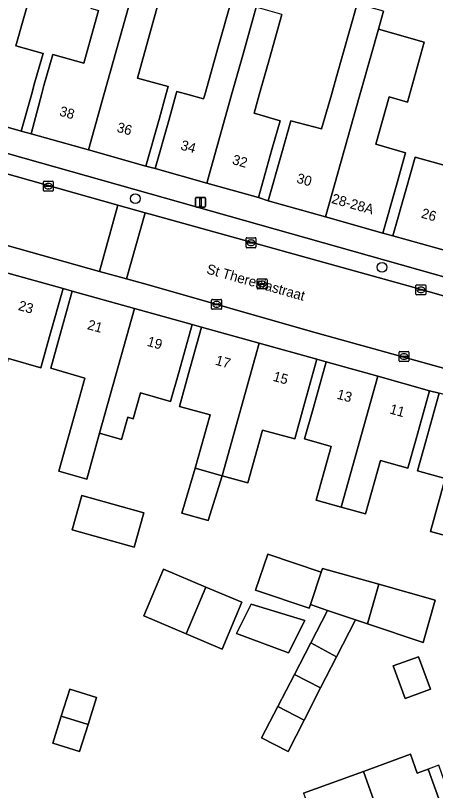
# Model space of a CAD drawing. Extents: x 158086 to 159499, y 382904 to 383981.
# Drawn here: x 158753.5 to 158795.7, y 383180.1 to 383258 of the extents above; entities that cross this region are included whole.
import ezdxf

# ---------------------------------------------------------------- set-up
doc = ezdxf.new("R2010")
doc.units = 0
for name, color, linetype in [('IMGEO_Boom', 7, 'Continuous'), ('IMGEO_Erf', 7, 'Continuous'), ('IMGEO_Kolk', 7, 'Continuous'), ('IMGEO_Lichtmast', 7, 'Continuous'), ('IMGEO_Openbare_ruimte_label', 7, 'Continuous'), ('IMGEO_Pand', 7, 'Continuous'), ('IMGEO_Pand_nummerreeks', 7, 'Continuous'), ('IMGEO_Pand_overbouw', 7, 'Continuous'), ('IMGEO_Parkeervlak_open', 7, 'Continuous'), ('IMGEO_Rijbaan_lokaal_open', 7, 'Continuous'), ('IMGEO_Rioolput', 7, 'Continuous'), ('IMGEO_Voetpad_open', 7, 'Continuous')]:
    doc.layers.add(name, color=color, linetype=linetype)

msp = doc.modelspace()

# ---------------------------------------------------------------- linework, layer by layer
at = {"layer": 'IMGEO_Boom'}
for centre in [(158765.523, 383239.585), (158790.32, 383232.685)]:
    msp.add_circle(centre, 0.489, dxfattribs=at)
at = {"layer": 'IMGEO_Erf'}
for points in [[(158768.448, 383261.458), (158767.203, 383256.99), (158765.727, 383251.697), (158768.835, 383250.829), (158768.602, 383250), (158767.945, 383247.668), (158766.592, 383242.854), (158767.525, 383242.607), (158768.878, 383247.421), (158769.595, 383250), (158769.691, 383250.344), (158770.925, 383250), (158772.384, 383249.593), (158772.499, 383250), (158773.886, 383254.929), (158775.176, 383259.514)], [(158755.036, 383260.378), (158753.517, 383254.932), (158756.243, 383254.174), (158755.403, 383251.164), (158755.08, 383250), (158754.064, 383246.346), (158755.038, 383246.103), (158756.091, 383250), (158756.342, 383250.931), (158757.219, 383254.075), (158760.349, 383253.203), (158761.824, 383258.49)], [(158780.252, 383258.086), (158778.965, 383253.512), (158777.986, 383250), (158777.474, 383248.161), (158780.088, 383247.403), (158779.26, 383244.502), (158777.906, 383239.688), (158778.893, 383239.358), (158780.247, 383244.172), (158781.153, 383247.395), (158784.254, 383246.576), (158785.228, 383250), (158785.711, 383251.699), (158787.812, 383259.161)], [(158790.469, 383258.413), (158789.958, 383256.596), (158794.566, 383255.299), (158792.87, 383249.277), (158791.034, 383249.792), (158789.701, 383245.038), (158792.678, 383244.196), (158791.761, 383240.935), (158790.407, 383236.121), (158791.421, 383235.845), (158792.777, 383240.658), (158793.665, 383243.736), (158796.677, 383242.903)], [(158797.655, 383205.469), (158795.199, 383206.154), (158796.684, 383211.469), (158793.893, 383212.249), (158794.722, 383215.214), (158796.067, 383220.029), (158795.097, 383220.282), (158793.752, 383215.467), (158792.924, 383212.505), (158790.174, 383213.273), (158788.675, 383207.908), (158786.225, 383208.593), (158783.689, 383209.301), (158785.199, 383214.696), (158782.54, 383215.45), (158783.352, 383218.372), (158784.697, 383223.187), (158783.781, 383223.445), (158782.436, 383218.63), (158781.543, 383215.434), (158778.304, 383216.338), (158776.821, 383211.03), (158774.262, 383211.745), (158772.829, 383207.259), (158770.206, 383207.992), (158771.535, 383212.507), (158773.033, 383217.868), (158769.979, 383218.702), (158770.847, 383221.868), (158772.192, 383226.683), (158771.237, 383226.928), (158769.893, 383222.113), (158769.07, 383219.211), (158766.039, 383220.059), (158765.312, 383217.456), (158764.758, 383217.611), (158764.141, 383215.4), (158761.925, 383216.019), (158760.637, 383211.407), (158757.833, 383212.191), (158759.774, 383219.134), (158760.451, 383221.56), (158757.024, 383222.548), (158757.844, 383225.478), (158759.189, 383230.293), (158758.253, 383230.536), (158756.908, 383225.721), (158756.031, 383222.585), (158752.78, 383223.506)], [(158782.44, 383179.857), (158788.446, 383182.041), (158793.182, 383183.764), (158793.871, 383181.871), (158794.963, 383182.268), (158796.217, 383178.803)]]:
    msp.add_lwpolyline(points, dxfattribs=at)
for points in [[(158765.408, 383204.559), (158759.19, 383206.296), (158760.155, 383209.75), (158766.373, 383208.013)], [(158794.456, 383195.002), (158788.874, 383196.87), (158787.671, 383197.273), (158785.752, 383193.543), (158784.148, 383190.426), (158782.486, 383187.196), (158780.871, 383184.043), (158778.223, 383185.399), (158779.839, 383188.552), (158781.518, 383191.792), (158783.157, 383194.954), (158784.849, 383198.218), (158783.118, 383198.797), (158782.998, 383198.441), (158777.608, 383200.245), (158778.832, 383203.859), (158784.209, 383202.058), (158784.337, 383202.438), (158789.995, 383200.841), (158795.653, 383199.243)], [(158776.232, 383199.029), (158774.244, 383194.332), (158770.621, 383195.866), (158766.37, 383197.666), (158768.358, 383202.363), (158772.609, 383200.563)], [(158782.574, 383197.192), (158780.926, 383193.96), (158775.71, 383195.886), (158777.18, 383198.854)], [(158795.183, 383190.31), (158792.632, 383189.382), (158791.447, 383192.64), (158793.998, 383193.568)], [(158760.767, 383186.766), (158759.92, 383184.057), (158757.235, 383184.896), (158758.082, 383187.605), (158758.929, 383190.314), (158761.614, 383189.474)]]:
    msp.add_lwpolyline(points, close=True, dxfattribs=at)
at = {"layer": 'IMGEO_Kolk'}
for p, q in [((158756.277, 383240.406), (158756.277, 383241.258)), ((158756.352, 383241.332), (158757.204, 383241.332)), ((158757.278, 383241.258), (158757.278, 383240.406)), ((158756.536, 383240.826), (158756.536, 383240.838)), ((158756.974, 383240.789), (158756.576, 383240.789)), ((158756.579, 383240.875), (158756.977, 383240.875)), ((158756.788, 383240.552), (158756.763, 383240.552)), ((158756.765, 383241.112), (158756.79, 383241.112)), ((158757.02, 383240.838), (158757.02, 383240.826)), ((158757.204, 383240.332), (158756.352, 383240.332)), ((158776.65, 383234.725), (158776.65, 383235.577)), ((158776.725, 383235.651), (158777.577, 383235.651)), ((158776.909, 383235.145), (158776.909, 383235.157)), ((158777.347, 383235.108), (158776.949, 383235.108)), ((158776.952, 383235.194), (158777.35, 383235.194)), ((158777.138, 383235.431), (158777.163, 383235.431)), ((158777.393, 383235.157), (158777.393, 383235.145)), ((158777.651, 383235.577), (158777.651, 383234.725)), ((158777.577, 383234.651), (158776.725, 383234.651)), ((158777.161, 383234.871), (158777.136, 383234.871)), ((158793.73, 383229.997), (158793.73, 383230.849)), ((158793.805, 383230.923), (158794.657, 383230.923)), ((158793.989, 383230.417), (158793.989, 383230.429)), ((158794.427, 383230.38), (158794.029, 383230.38)), ((158794.032, 383230.466), (158794.43, 383230.466)), ((158794.218, 383230.703), (158794.243, 383230.703)), ((158794.473, 383230.429), (158794.473, 383230.417)), ((158794.731, 383230.849), (158794.731, 383229.997)), ((158794.657, 383229.923), (158793.805, 383229.923)), ((158794.241, 383230.143), (158794.216, 383230.143)), ((158773.196, 383228.535), (158773.196, 383229.387)), ((158773.271, 383229.461), (158774.123, 383229.461)), ((158773.455, 383228.955), (158773.455, 383228.967)), ((158773.893, 383228.918), (158773.495, 383228.918)), ((158773.498, 383229.004), (158773.896, 383229.004)), ((158773.684, 383229.241), (158773.709, 383229.241)), ((158773.939, 383228.967), (158773.939, 383228.955)), ((158774.197, 383229.387), (158774.197, 383228.535)), ((158774.123, 383228.461), (158773.271, 383228.461)), ((158773.707, 383228.681), (158773.682, 383228.681)), ((158792.029, 383223.294), (158792.029, 383224.146)), ((158792.104, 383224.22), (158792.956, 383224.22)), ((158793.03, 383224.146), (158793.03, 383223.294)), ((158792.288, 383223.714), (158792.288, 383223.726)), ((158792.726, 383223.677), (158792.328, 383223.677)), ((158792.331, 383223.763), (158792.729, 383223.763)), ((158792.54, 383223.44), (158792.515, 383223.44)), ((158792.517, 383224), (158792.542, 383224)), ((158792.772, 383223.726), (158792.772, 383223.714)), ((158792.956, 383223.22), (158792.104, 383223.22))]:
    msp.add_line(p, q, dxfattribs=at)
for points in [[(158756.277, 383240.406), (158756.277, 383241.258)], [(158756.352, 383241.332), (158757.204, 383241.332)], [(158757.278, 383241.258), (158757.278, 383240.406)], [(158757.204, 383240.332), (158756.352, 383240.332)], [(158776.65, 383234.725), (158776.65, 383235.577)], [(158776.725, 383235.651), (158777.577, 383235.651)], [(158777.651, 383235.577), (158777.651, 383234.725)], [(158777.577, 383234.651), (158776.725, 383234.651)], [(158793.73, 383229.997), (158793.73, 383230.849)], [(158793.805, 383230.923), (158794.657, 383230.923)], [(158794.731, 383230.849), (158794.731, 383229.997)], [(158794.657, 383229.923), (158793.805, 383229.923)], [(158773.196, 383228.535), (158773.196, 383229.387)], [(158773.271, 383229.461), (158774.123, 383229.461)], [(158774.197, 383229.387), (158774.197, 383228.535)], [(158774.123, 383228.461), (158773.271, 383228.461)], [(158792.029, 383223.294), (158792.029, 383224.146)], [(158792.104, 383224.22), (158792.956, 383224.22)], [(158793.03, 383224.146), (158793.03, 383223.294)], [(158792.956, 383223.22), (158792.104, 383223.22)]]:
    msp.add_lwpolyline(points, dxfattribs=at)
for centre, radius, start, end in [((158756.354, 383241.256), 0.0765, 91.55205, 178.44795), ((158756.354, 383241.256), 0.0765, 91.55205, 178.44795), ((158757.202, 383241.256), 0.0765, 1.55205, 88.44795), ((158757.202, 383241.256), 0.0765, 1.55205, 88.44795), ((158756.576, 383240.835), 0.0403, 85.87752, 175.75265), ((158756.573, 383240.825), 0.0366, 178.93798, 274.71019), ((158756.977, 383240.832), 0.043, 264.86636, 352.45326), ((158756.981, 383240.837), 0.0386, 1.73085, 96.63898), ((158756.354, 383240.408), 0.0765, 181.55205, 268.44795), ((158756.354, 383240.408), 0.0765, 181.55205, 268.44795), ((158757.202, 383240.408), 0.0765, 271.55205, 358.44795), ((158757.202, 383240.408), 0.0765, 271.55205, 358.44795), ((158776.727, 383235.575), 0.0765, 91.55205, 178.44795), ((158776.727, 383235.575), 0.0765, 91.55205, 178.44795), ((158776.949, 383235.154), 0.0403, 85.87752, 175.75265), ((158776.946, 383235.144), 0.0366, 178.93798, 274.71019), ((158777.35, 383235.151), 0.043, 264.86636, 352.45326), ((158777.354, 383235.156), 0.0386, 1.73085, 96.63898), ((158777.575, 383235.575), 0.0765, 1.55205, 88.44795), ((158777.575, 383235.575), 0.0765, 1.55205, 88.44795), ((158776.727, 383234.727), 0.0765, 181.55205, 268.44795), ((158776.727, 383234.727), 0.0765, 181.55205, 268.44795), ((158777.575, 383234.727), 0.0765, 271.55205, 358.44795), ((158777.575, 383234.727), 0.0765, 271.55205, 358.44795), ((158793.807, 383230.847), 0.0765, 91.55205, 178.44795), ((158793.807, 383230.847), 0.0765, 91.55205, 178.44795), ((158794.029, 383230.426), 0.0403, 85.87752, 175.75265), ((158794.026, 383230.416), 0.0366, 178.93798, 274.71019), ((158794.43, 383230.423), 0.043, 264.86636, 352.45326), ((158794.434, 383230.428), 0.0386, 1.73085, 96.63898), ((158794.655, 383230.847), 0.0765, 1.55205, 88.44795), ((158794.655, 383230.847), 0.0765, 1.55205, 88.44795), ((158793.807, 383229.999), 0.0765, 181.55205, 268.44795), ((158793.807, 383229.999), 0.0765, 181.55205, 268.44795), ((158794.655, 383229.999), 0.0765, 271.55205, 358.44795), ((158794.655, 383229.999), 0.0765, 271.55205, 358.44795), ((158773.273, 383229.385), 0.0765, 91.55205, 178.44795), ((158773.273, 383229.385), 0.0765, 91.55205, 178.44795), ((158773.495, 383228.964), 0.0403, 85.87752, 175.75265), ((158773.492, 383228.954), 0.0366, 178.93798, 274.71019), ((158773.896, 383228.961), 0.043, 264.86636, 352.45326), ((158773.9, 383228.966), 0.0386, 1.73085, 96.63898), ((158774.121, 383229.385), 0.0765, 1.55205, 88.44795), ((158774.121, 383229.385), 0.0765, 1.55205, 88.44795), ((158773.273, 383228.537), 0.0765, 181.55205, 268.44795), ((158773.273, 383228.537), 0.0765, 181.55205, 268.44795), ((158774.121, 383228.537), 0.0765, 271.55205, 358.44795), ((158774.121, 383228.537), 0.0765, 271.55205, 358.44795), ((158792.106, 383224.144), 0.0765, 91.55205, 178.44795), ((158792.106, 383224.144), 0.0765, 91.55205, 178.44795), ((158792.954, 383224.144), 0.0765, 1.55205, 88.44795), ((158792.954, 383224.144), 0.0765, 1.55205, 88.44795), ((158792.328, 383223.723), 0.0403, 85.87752, 175.75265), ((158792.325, 383223.713), 0.0366, 178.93798, 274.71019), ((158792.729, 383223.72), 0.043, 264.86636, 352.45326), ((158792.733, 383223.725), 0.0386, 1.73085, 96.63898), ((158792.106, 383223.296), 0.0765, 181.55205, 268.44795), ((158792.106, 383223.296), 0.0765, 181.55205, 268.44795), ((158792.954, 383223.296), 0.0765, 271.55205, 358.44795), ((158792.954, 383223.296), 0.0765, 271.55205, 358.44795)]:
    msp.add_arc(centre, radius, start, end, dxfattribs=at)
for centre, major_axis, ratio, start_param, end_param in [((158756.764, 383240.832), (-0.387, 0.002), 0.722429, 4.712389, 7.853982), ((158756.789, 383240.832), (-0.39, 0.002), 0.717154, 1.570796, 4.712389), ((158777.137, 383235.151), (-0.387, 0.002), 0.722429, 4.712389, 7.853982), ((158777.162, 383235.151), (-0.39, 0.002), 0.717154, 1.570796, 4.712389), ((158794.217, 383230.423), (-0.387, 0.002), 0.722429, 4.712389, 7.853982), ((158794.242, 383230.423), (-0.39, 0.002), 0.717154, 1.570796, 4.712389), ((158773.683, 383228.961), (-0.387, 0.002), 0.722429, 4.712389, 7.853982), ((158773.708, 383228.961), (-0.39, 0.002), 0.717154, 1.570796, 4.712389), ((158792.516, 383223.72), (-0.387, 0.002), 0.722429, 4.712389, 7.853982), ((158792.541, 383223.72), (-0.39, 0.002), 0.717154, 1.570796, 4.712389)]:
    msp.add_ellipse(centre, major_axis=major_axis, ratio=ratio, start_param=start_param, end_param=end_param, dxfattribs=at)
at = {"layer": 'IMGEO_Lichtmast'}
for p, q in [((158771.681, 383239.71), (158772.471, 383239.71)), ((158772.471, 383239.71), (158771.681, 383239.71)), ((158771.581, 383238.81), (158771.581, 383239.61)), ((158771.581, 383239.61), (158771.581, 383238.81)), ((158772.571, 383239.61), (158772.571, 383238.81)), ((158772.571, 383238.81), (158772.571, 383239.61)), ((158772.471, 383238.71), (158771.681, 383238.71)), ((158771.681, 383238.71), (158772.471, 383238.71))]:
    msp.add_line(p, q, dxfattribs=at)
msp.add_lwpolyline([(158772.001, 383239.585), (158772.151, 383239.585), (158772.151, 383238.835), (158772.001, 383238.835), (158772.001, 383239.585)], dxfattribs=at)
for centre, start, end in [((158771.681, 383239.61), 90, 180), ((158771.681, 383239.61), 90, 180), ((158772.471, 383239.61), 0, 90), ((158772.471, 383239.61), 360, 90), ((158771.681, 383238.81), 180, 270), ((158771.681, 383238.81), 180, 270), ((158772.471, 383238.81), 270, 0), ((158772.471, 383238.81), 270, 0)]:
    msp.add_arc(centre, 0.1, start, end, dxfattribs=at)
at = {"layer": 'IMGEO_Pand'}
for points in [[(158760.815, 383244.479), (158762.369, 383250), (158764.544, 383257.731), (158766.113, 383263.355), (158766.444, 383264.541), (158762.913, 383265.527), (158761.013, 383258.716), (158761.824, 383258.49), (158760.349, 383253.203), (158757.219, 383254.075), (158756.342, 383250.931), (158756.091, 383250), (158755.038, 383246.103)], [(158760.815, 383244.479), (158766.592, 383242.854), (158767.945, 383247.668), (158768.602, 383250), (158768.835, 383250.829), (158765.727, 383251.697), (158767.203, 383256.99), (158768.448, 383261.458), (158767.624, 383262.933), (158766.113, 383263.355), (158764.544, 383257.731), (158762.369, 383250)], [(158752.635, 383261.048), (158749.502, 383250), (158748.882, 383247.815), (158754.064, 383246.346), (158755.08, 383250), (158755.403, 383251.164), (158756.243, 383254.174), (158753.517, 383254.932), (158755.036, 383260.378)], [(158777.675, 383258.811), (158775.176, 383259.514), (158773.886, 383254.929), (158772.499, 383250), (158772.384, 383249.593), (158770.925, 383250), (158769.691, 383250.344), (158769.595, 383250), (158768.878, 383247.421), (158767.525, 383242.607), (158772.715, 383241.148), (158775.201, 383250), (158776.389, 383254.231)], [(158784.65, 383237.74), (158788.101, 383250), (158788.37, 383250.955), (158789.958, 383256.596), (158790.469, 383258.413), (158787.812, 383259.161), (158785.711, 383251.699), (158785.228, 383250), (158784.254, 383246.576), (158781.153, 383247.395), (158780.247, 383244.172), (158778.893, 383239.358)], [(158777.675, 383258.811), (158776.389, 383254.231), (158775.201, 383250), (158772.715, 383241.148), (158777.906, 383239.688), (158779.26, 383244.502), (158780.088, 383247.403), (158777.474, 383248.161), (158777.986, 383250), (158778.965, 383253.512), (158780.252, 383258.086)], [(158792.678, 383244.196), (158789.701, 383245.038), (158791.034, 383249.792), (158792.87, 383249.277), (158794.566, 383255.299), (158789.958, 383256.596), (158788.37, 383250.955), (158788.101, 383250), (158784.65, 383237.74), (158790.407, 383236.121), (158791.761, 383240.935)], [(158797.18, 383234.223), (158801.575, 383249.827), (158798.844, 383250.597), (158798.207, 383248.335), (158796.677, 383242.903), (158793.665, 383243.736), (158792.777, 383240.658), (158791.421, 383235.845)], [(158748.808, 383219.063), (158751.342, 383218.355), (158752.78, 383223.506), (158756.031, 383222.585), (158756.908, 383225.721), (158758.253, 383230.536), (158752.465, 383232.152)], [(158765.426, 383228.551), (158759.189, 383230.293), (158757.844, 383225.478), (158757.024, 383222.548), (158760.451, 383221.56), (158759.774, 383219.134), (158757.833, 383212.191), (158760.637, 383211.407), (158761.925, 383216.019)], [(158765.426, 383228.551), (158761.925, 383216.019), (158764.141, 383215.4), (158764.758, 383217.611), (158765.312, 383217.456), (158766.039, 383220.059), (158769.07, 383219.211), (158769.893, 383222.113), (158771.237, 383226.928)], [(158774.262, 383211.745), (158777.985, 383225.064), (158772.192, 383226.683), (158770.847, 383221.868), (158769.979, 383218.702), (158773.033, 383217.868), (158771.535, 383212.507)], [(158774.262, 383211.745), (158776.821, 383211.03), (158778.304, 383216.338), (158781.543, 383215.434), (158782.436, 383218.63), (158783.781, 383223.445), (158777.985, 383225.064)], [(158789.896, 383221.735), (158784.697, 383223.187), (158783.352, 383218.372), (158782.54, 383215.45), (158785.199, 383214.696), (158783.689, 383209.301), (158786.225, 383208.593)], [(158786.225, 383208.593), (158788.675, 383207.908), (158790.174, 383213.273), (158792.924, 383212.505), (158793.752, 383215.467), (158795.097, 383220.282), (158789.896, 383221.735)], [(158801.315, 383218.563), (158796.067, 383220.029), (158794.722, 383215.214), (158793.893, 383212.249), (158796.684, 383211.469), (158795.199, 383206.154), (158797.655, 383205.469)], [(158774.262, 383211.745), (158771.535, 383212.507), (158770.206, 383207.992), (158772.829, 383207.259)], [(158766.373, 383208.013), (158760.155, 383209.75), (158759.19, 383206.296), (158765.408, 383204.559)], [(158784.209, 383202.058), (158778.832, 383203.859), (158777.608, 383200.245), (158782.998, 383198.441), (158783.118, 383198.797)], [(158772.609, 383200.563), (158768.358, 383202.363), (158766.37, 383197.666), (158770.621, 383195.866)], [(158789.995, 383200.841), (158784.337, 383202.438), (158784.209, 383202.058), (158783.118, 383198.797), (158784.849, 383198.218), (158787.671, 383197.273), (158788.874, 383196.87)], [(158789.995, 383200.841), (158788.874, 383196.87), (158794.456, 383195.002), (158795.653, 383199.243)], [(158772.609, 383200.563), (158770.621, 383195.866), (158774.244, 383194.332), (158776.232, 383199.029)], [(158777.18, 383198.854), (158775.71, 383195.886), (158780.926, 383193.96), (158782.574, 383197.192)], [(158787.671, 383197.273), (158784.849, 383198.218), (158783.157, 383194.954), (158785.752, 383193.543)], [(158785.752, 383193.543), (158783.157, 383194.954), (158781.518, 383191.792), (158784.148, 383190.426)], [(158791.447, 383192.64), (158792.632, 383189.382), (158795.183, 383190.31), (158793.998, 383193.568)], [(158784.148, 383190.426), (158781.518, 383191.792), (158779.839, 383188.552), (158782.486, 383187.196)], [(158758.082, 383187.605), (158760.767, 383186.766), (158761.614, 383189.474), (158758.929, 383190.314)], [(158779.839, 383188.552), (158778.223, 383185.399), (158780.871, 383184.043), (158782.486, 383187.196)], [(158758.082, 383187.605), (158757.235, 383184.896), (158759.92, 383184.057), (158760.767, 383186.766)], [(158788.446, 383182.041), (158792.049, 383171.977), (158797.918, 383174.101), (158796.217, 383178.803), (158794.963, 383182.268), (158793.871, 383181.871), (158793.182, 383183.764)], [(158786.073, 383169.815), (158792.049, 383171.977), (158788.446, 383182.041), (158782.44, 383179.857), (158782.535, 383179.593)]]:
    msp.add_lwpolyline(points, close=True, dxfattribs=at)
at = {"layer": 'IMGEO_Pand_overbouw'}
msp.add_lwpolyline([(158798.863, 383174.454), (158797.231, 383179.181), (158796.021, 383182.684), (158794.963, 383182.268), (158796.217, 383178.803), (158797.918, 383174.101)], close=True, dxfattribs=at)
at = {"layer": 'IMGEO_Parkeervlak_open'}
for points in [[(158713.92, 383252.998), (158763.779, 383238.923), (158766.515, 383238.164), (158767.383, 383237.924), (158792.938, 383230.817), (158816.826, 383224.045), (158825.794, 383221.597), (158828.554, 383220.844), (158832.582, 383219.745), (158854.617, 383213.465)], [(158852.366, 383215.967), (158751.096, 383244.547), (158736.759, 383248.525)]]:
    msp.add_lwpolyline(points, dxfattribs=at)
at = {"layer": 'IMGEO_Rijbaan_lokaal_open'}
for points in [[(158712.045, 383246.282), (158761.912, 383232.269), (158763.779, 383238.923), (158713.92, 383252.998)], [(158766.515, 383238.164), (158763.779, 383238.923), (158761.912, 383232.269), (158764.65, 383231.517)], [(158766.515, 383238.164), (158764.65, 383231.517), (158766.719, 383230.948), (158783.113, 383226.274), (158802.524, 383220.86), (158823.947, 383214.968), (158825.794, 383221.597), (158816.826, 383224.045), (158792.938, 383230.817), (158767.383, 383237.924)]]:
    msp.add_lwpolyline(points, close=True, dxfattribs=at)
at = {"layer": 'IMGEO_Rioolput'}
for p, q in [((158777.772, 383230.581), (158777.772, 383231.433)), ((158777.847, 383231.507), (158778.699, 383231.507)), ((158778.26, 383231.287), (158778.285, 383231.287)), ((158778.773, 383231.433), (158778.773, 383230.581)), ((158778.699, 383230.507), (158777.847, 383230.507)), ((158778.031, 383231.001), (158778.031, 383231.013)), ((158778.469, 383230.964), (158778.071, 383230.964)), ((158778.074, 383231.05), (158778.472, 383231.05)), ((158778.283, 383230.727), (158778.258, 383230.727)), ((158778.515, 383231.013), (158778.515, 383231.001))]:
    msp.add_line(p, q, dxfattribs=at)
for points in [[(158777.772, 383230.581), (158777.772, 383231.433)], [(158777.847, 383231.507), (158778.699, 383231.507)], [(158778.773, 383231.433), (158778.773, 383230.581)], [(158778.699, 383230.507), (158777.847, 383230.507)]]:
    msp.add_lwpolyline(points, dxfattribs=at)
for centre, radius, start, end in [((158777.849, 383231.431), 0.0765, 91.55205, 178.44795), ((158777.849, 383231.431), 0.0765, 91.55205, 178.44795), ((158778.697, 383231.431), 0.0765, 1.55205, 88.44795), ((158778.697, 383231.431), 0.0765, 1.55205, 88.44795), ((158777.849, 383230.583), 0.0765, 181.55205, 268.44795), ((158777.849, 383230.583), 0.0765, 181.55205, 268.44795), ((158778.071, 383231.01), 0.0403, 85.87752, 175.75265), ((158778.068, 383231), 0.0366, 178.93798, 274.71019), ((158778.472, 383231.007), 0.043, 264.86636, 352.45326), ((158778.476, 383231.012), 0.0386, 1.73085, 96.63898), ((158778.697, 383230.583), 0.0765, 271.55205, 358.44795), ((158778.697, 383230.583), 0.0765, 271.55205, 358.44795)]:
    msp.add_arc(centre, radius, start, end, dxfattribs=at)
for centre, major_axis, ratio, start_param, end_param in [((158778.259, 383231.007), (-0.387, 0.002), 0.722429, 4.712389, 7.853982), ((158778.284, 383231.007), (-0.39, 0.002), 0.717154, 1.570796, 4.712389)]:
    msp.add_ellipse(centre, major_axis=major_axis, ratio=ratio, start_param=start_param, end_param=end_param, dxfattribs=at)
at = {"layer": 'IMGEO_Voetpad_open'}
for points in [[(158797.18, 383234.223), (158791.421, 383235.845), (158790.407, 383236.121), (158784.65, 383237.74), (158778.893, 383239.358), (158777.906, 383239.688), (158772.715, 383241.148), (158767.525, 383242.607), (158766.592, 383242.854), (158760.815, 383244.479), (158755.038, 383246.103), (158754.064, 383246.346), (158748.882, 383247.815), (158743.699, 383249.285), (158742.709, 383249.553), (158741.124, 383250), (158732.694, 383252.391), (158731.473, 383252.737), (158731.469, 383252.723), (158727.422, 383253.835), (158713.33, 383257.83), (158712.115, 383253.538), (158712.795, 383253.334), (158713.92, 383252.998)], [(158717.528, 383253.943), (158733.654, 383249.4), (158733.773, 383249.834), (158736.878, 383248.959), (158736.759, 383248.525), (158751.096, 383244.547), (158852.366, 383215.967)], [(158712.045, 383246.282), (158710.231, 383246.769), (158709.571, 383244.276), (158718.233, 383241.829), (158721.084, 383240.999), (158731.68, 383237.914), (158733.628, 383237.46), (158739.662, 383235.775), (158745.697, 383234.089), (158746.673, 383233.77), (158752.465, 383232.152), (158758.253, 383230.536), (158759.189, 383230.293), (158765.426, 383228.551), (158771.237, 383226.928), (158772.192, 383226.683), (158777.985, 383225.064), (158783.781, 383223.445), (158784.697, 383223.187), (158789.896, 383221.735), (158795.097, 383220.282), (158796.067, 383220.029)], [(158849.117, 383207.804), (158843.357, 383209.594), (158827.261, 383214.056), (158826.704, 383214.209), (158823.947, 383214.968), (158802.524, 383220.86), (158783.113, 383226.274), (158766.719, 383230.948), (158764.65, 383231.517), (158761.912, 383232.269), (158712.045, 383246.282)]]:
    msp.add_lwpolyline(points, dxfattribs=at)

# ---------------------------------------------------------------- texts
at = {"layer": 'IMGEO_Openbare_ruimte_label'}
msp.add_text('St Theresiastraat', height=1, rotation=344.21205, dxfattribs=at).set_placement((158772.608, 383232.079))
at = {"layer": 'IMGEO_Pand_nummerreeks'}
for s, rotation, p in [('38', 344.29395, (158757.817, 383247.939)), ('36', 344.29395, (158763.591, 383246.316)), ('34', 344.29472, (158770.007, 383244.527)), ('32', 344.29472, (158775.195, 383243.068)), ('30', 344.29741, (158781.661, 383241.198)), ('28-28A', 344.29523, (158785.174, 383239.151)), ('26', 344.26962, (158794.189, 383237.683)), ('23', 344.3963, (158753.68, 383228.408)), ('21', 344.39498, (158760.632, 383226.485)), ('19', 344.39498, (158766.635, 383224.808)), ('17', 344.38948, (158773.499, 383222.912)), ('15', 344.38948, (158779.293, 383221.293)), ('13', 344.39263, (158785.707, 383219.5)), ('11', 344.39352, (158791.017, 383218.017))]:
    msp.add_text(s, height=1, rotation=rotation, dxfattribs=at).set_placement(p)

doc.saveas('drawing.dxf')
